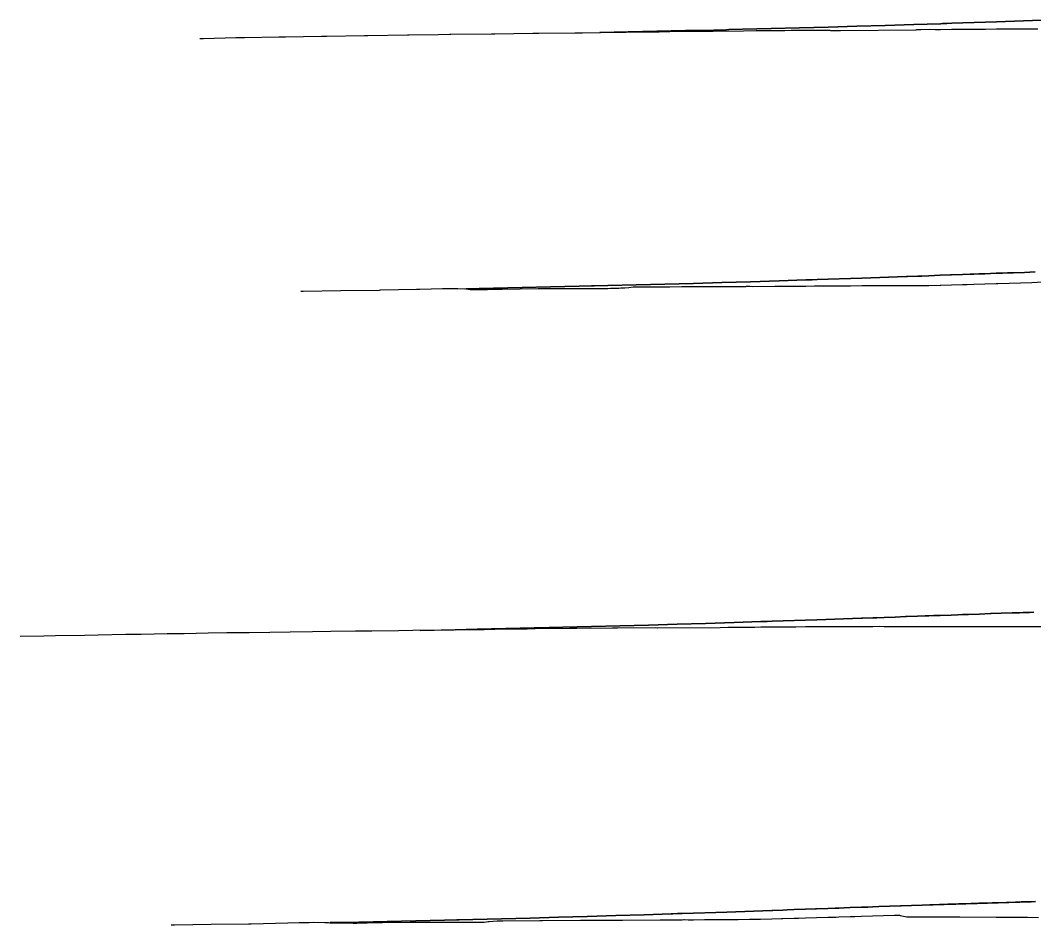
# Model space of a CAD drawing. Extents: x -70 to 701944, y -4 to 666871.
# Drawn here: x 698897.8 to 699252.7, y 666503 to 666819.8 of the extents above; entities that cross this region are included whole.
import ezdxf

# ---------------------------------------------------------------- set-up
doc = ezdxf.new("R2010")
doc.units = 0
for name, color, linetype in [('R_Fin Surface', 7, 'Continuous'), ('R_No Plot', 7, 'Continuous'), ('T_Notes', 7, 'Continuous')]:
    doc.layers.add(name, color=color, linetype=linetype)

msp = doc.modelspace()

# ---------------------------------------------------------------- linework, layer by layer
at = {"layer": 'R_Fin Surface'}
for points in [[(699100.74, 666815.48), (699105.74, 666815.58), (699110.74, 666815.68), (699120.74, 666815.89), (699130.74, 666816.11), (699140.74, 666816.34), (699145.1, 666816.44), (699145.95, 666816.46), (699150.74, 666816.58), (699160.74, 666816.83), (699170.74, 666817.1), (699180.74, 666817.37), (699190.74, 666817.65), (699200.74, 666817.95), (699210.74, 666818.25), (699220.12, 666818.55), (699220.12, 666818.55), (699220.12, 666818.55), (699220.22, 666818.55), (699220.74, 666818.57), (699220.74, 666818.57), (699222.35, 666818.62), (699222.35, 666818.62), (699222.35, 666818.62), (699224.04, 666818.68), (699224.04, 666818.68), (699227.96, 666818.81), (699227.96, 666818.81), (699235.81, 666819.07), (699235.81, 666819.07), (699239.73, 666819.2), (699239.73, 666819.2), (699255.42, 666819.75)], [(699053.53, 666725.72), (699058.53, 666725.82), (699063.53, 666725.92), (699073.53, 666726.13), (699083.53, 666726.35), (699093.53, 666726.58), (699097.89, 666726.69), (699098.74, 666726.71), (699103.53, 666726.82), (699113.53, 666727.08), (699123.53, 666727.34), (699133.53, 666727.61), (699143.53, 666727.9), (699153.53, 666728.19), (699163.53, 666728.5), (699172.91, 666728.79), (699172.91, 666728.79), (699172.91, 666728.79), (699173.02, 666728.8), (699173.53, 666728.81), (699173.53, 666728.81), (699175.14, 666728.87), (699175.14, 666728.87), (699175.15, 666728.87), (699176.84, 666728.92), (699176.84, 666728.92), (699180.76, 666729.05), (699180.76, 666729.05), (699188.6, 666729.31), (699188.6, 666729.31), (699192.52, 666729.44), (699192.52, 666729.44), (699208.21, 666729.99), (699208.21, 666729.99), (699208.53, 666730.01), (699212.13, 666730.13), (699213.53, 666730.18), (699213.53, 666730.18), (699213.53, 666730.18), (699216.05, 666730.28), (699219.97, 666730.42), (699219.97, 666730.42), (699223.53, 666730.54), (699223.53, 666730.54), (699223.53, 666730.54), (699223.89, 666730.56), (699227.82, 666730.7), (699227.82, 666730.7), (699230.45, 666730.79), (699230.45, 666730.79), (699231.74, 666730.84), (699233.53, 666730.9), (699233.53, 666730.9), (699233.53, 666730.9), (699235.66, 666730.98), (699239.58, 666731.12), (699239.58, 666731.12), (699239.58, 666731.12), (699241.85, 666731.2), (699243.53, 666731.25), (699245.66, 666731.33), (699249.48, 666731.46), (699253.29, 666731.59)], [(699037.8, 666606.04), (699042.8, 666606.14), (699047.8, 666606.25), (699057.8, 666606.45), (699067.8, 666606.68), (699077.8, 666606.91), (699082.16, 666607.01), (699083.01, 666607.03), (699087.8, 666607.15), (699097.8, 666607.4), (699107.8, 666607.66), (699117.8, 666607.94), (699127.8, 666608.22), (699137.8, 666608.52), (699147.8, 666608.82), (699157.18, 666609.12), (699157.18, 666609.12), (699157.18, 666609.12), (699157.28, 666609.12), (699157.8, 666609.14), (699157.8, 666609.14), (699159.41, 666609.19), (699159.41, 666609.19), (699159.41, 666609.19), (699161.1, 666609.25), (699161.1, 666609.25), (699165.02, 666609.37), (699165.02, 666609.37), (699172.86, 666609.64), (699172.86, 666609.64), (699176.79, 666609.77), (699176.79, 666609.77), (699192.47, 666610.32), (699192.47, 666610.32), (699192.8, 666610.33), (699196.39, 666610.46), (699197.8, 666610.51), (699197.8, 666610.51), (699197.8, 666610.51), (699200.32, 666610.6), (699204.24, 666610.74), (699204.24, 666610.74), (699207.8, 666610.87), (699207.8, 666610.87), (699207.8, 666610.87), (699208.16, 666610.88), (699212.08, 666611.02), (699212.08, 666611.02), (699214.71, 666611.12), (699214.71, 666611.12), (699216, 666611.16), (699217.8, 666611.23), (699217.8, 666611.23), (699217.8, 666611.23), (699219.92, 666611.3), (699223.84, 666611.44), (699223.84, 666611.44), (699223.85, 666611.44), (699226.11, 666611.52), (699227.8, 666611.58), (699229.93, 666611.65), (699233.74, 666611.79), (699237.56, 666611.92), (699237.8, 666611.92), (699241.37, 666612.05), (699245.18, 666612.17), (699247.8, 666612.26), (699248.99, 666612.3), (699251.24, 666612.37), (699252.79, 666612.43)], [(699006.33, 666503.69), (699011.33, 666503.79), (699016.33, 666503.89), (699026.33, 666504.1), (699036.33, 666504.32), (699046.33, 666504.55), (699050.69, 666504.66), (699051.54, 666504.68), (699056.33, 666504.79), (699066.33, 666505.05), (699076.33, 666505.31), (699086.33, 666505.58), (699096.33, 666505.87), (699106.33, 666506.16), (699116.33, 666506.47), (699125.71, 666506.76), (699125.71, 666506.76), (699125.71, 666506.76), (699125.81, 666506.77), (699126.33, 666506.78), (699126.33, 666506.78), (699127.94, 666506.84), (699127.94, 666506.84), (699127.94, 666506.84), (699129.63, 666506.89), (699129.63, 666506.89), (699133.55, 666507.02), (699133.55, 666507.02), (699141.39, 666507.28), (699141.39, 666507.28), (699145.31, 666507.41), (699145.31, 666507.41), (699161, 666507.96), (699161, 666507.96), (699161.33, 666507.98), (699164.92, 666508.1), (699166.33, 666508.15), (699166.33, 666508.15), (699166.33, 666508.15), (699168.84, 666508.25), (699172.77, 666508.39), (699172.77, 666508.39), (699176.33, 666508.51), (699176.33, 666508.51), (699176.33, 666508.51), (699176.69, 666508.53), (699180.61, 666508.67), (699180.61, 666508.67), (699183.24, 666508.76), (699183.24, 666508.76), (699184.53, 666508.81), (699186.33, 666508.87), (699186.33, 666508.87), (699186.33, 666508.87), (699188.45, 666508.95), (699192.37, 666509.09), (699192.37, 666509.09), (699192.38, 666509.09), (699194.64, 666509.17), (699196.33, 666509.23), (699198.46, 666509.3), (699202.27, 666509.43), (699206.09, 666509.56), (699206.33, 666509.57), (699209.9, 666509.69), (699213.71, 666509.82), (699216.33, 666509.91), (699217.52, 666509.95), (699219.77, 666510.02), (699221.32, 666510.07), (699222.69, 666510.12), (699225.12, 666510.2), (699225.4, 666510.21), (699225.4, 666510.21), (699226.33, 666510.24), (699227.74, 666510.28), (699228.09, 666510.29), (699228.92, 666510.32), (699230.78, 666510.38), (699232.72, 666510.44), (699232.96, 666510.45), (699233.45, 666510.46), (699236.11, 666510.55), (699236.33, 666510.56), (699236.51, 666510.56), (699238.13, 666510.61), (699240.29, 666510.68), (699243.25, 666510.77), (699244.01, 666510.8), (699244.07, 666510.8), (699246.33, 666510.87), (699246.62, 666510.88), (699247.85, 666510.92), (699248.32, 666510.93), (699249.21, 666510.96), (699251.61, 666511.03), (699251.79, 666511.04), (699253.34, 666511.08)]]:
    msp.add_lwpolyline(points, dxfattribs=at)
at = {"layer": 'R_No Plot'}
for points in [[(698960.74, 666813.4), (698962.01, 666813.42), (698973.33, 666813.66), (698976.37, 666813.71), (698988.34, 666813.9), (698990.65, 666813.96), (699003.35, 666814.17), (699005.14, 666814.2), (699018.37, 666814.43), (699019.48, 666814.45), (699033.38, 666814.66), (699033.97, 666814.67), (699044.19, 666814.8), (699048.22, 666814.85), (699048.57, 666814.86), (699062.85, 666815.02), (699063.97, 666815.04), (699077.33, 666815.22), (699079.36, 666815.24), (699092.03, 666815.34), (699094.74, 666815.37), (699106.84, 666815.53), (699109.94, 666815.58), (699121.54, 666815.71), (699125.25, 666815.76), (699136.18, 666815.92), (699140.52, 666815.97), (699151.06, 666816.08), (699155.49, 666816.11), (699165.58, 666816.21), (699167.79, 666816.24), (699169.02, 666816.28), (699171.32, 666816.29), (699172.22, 666816.28), (699180.56, 666816.33), (699180.98, 666816.32), (699181, 666816.32), (699181.3, 666816.24), (699181.51, 666816.18), (699181.56, 666816.17), (699185.04, 666816.19), (699211.51, 666816.38), (699211.8, 666816.52), (699211.95, 666816.56), (699212.05, 666816.56), (699212.39, 666816.55), (699213.14, 666816.56), (699216.34, 666816.58), (699218.31, 666816.57), (699219.5, 666816.54), (699220.12, 666816.54), (699220.12, 666816.54), (699224.04, 666816.58), (699227.96, 666816.61), (699229.04, 666816.62), (699229.6, 666816.65), (699231.89, 666816.66), (699232.2, 666816.66), (699235.81, 666816.68), (699239.73, 666816.7), (699241.63, 666816.71), (699243.65, 666816.71), (699245.92, 666816.72), (699247.57, 666816.72), (699251.49, 666816.72), (699254.18, 666816.72)], [(698996.09, 666724.9), (698996.89, 666724.9), (699010.08, 666725.07), (699023.6, 666725.27), (699023.93, 666725.28), (699036.55, 666725.55), (699037.32, 666725.56), (699037.33, 666725.56), (699037.43, 666725.57), (699037.73, 666725.57), (699045.65, 666725.79), (699049.34, 666725.83), (699051.06, 666725.8), (699053.9, 666725.74), (699055.38, 666725.49), (699060.32, 666725.48), (699061.25, 666725.51), (699061.39, 666725.51), (699062.13, 666725.53), (699066.62, 666725.57), (699079.23, 666725.77), (699081.62, 666725.82), (699084.65, 666725.81), (699096.67, 666725.82), (699100.94, 666725.82), (699102.21, 666725.84), (699103.04, 666725.85), (699103.52, 666725.85), (699104.51, 666725.87), (699107.39, 666725.91), (699108.11, 666725.98), (699109.52, 666726.09), (699110.88, 666726.19), (699112.46, 666726.33), (699114.51, 666726.36), (699118.87, 666726.39), (699125.26, 666726.44), (699125.26, 666726.44), (699129.53, 666726.47), (699135.98, 666726.5), (699144.47, 666726.54), (699148.55, 666726.55), (699151.66, 666726.56), (699151.88, 666726.56), (699152.13, 666726.59), (699152.13, 666726.59), (699153.26, 666726.59), (699154.09, 666726.56), (699162.04, 666726.6), (699169.09, 666726.64), (699172.13, 666726.66), (699172.91, 666726.67), (699172.91, 666726.67), (699175.97, 666726.69), (699176.83, 666726.68), (699176.84, 666726.68), (699177.35, 666726.72), (699177.45, 666726.72), (699178.08, 666726.7), (699179.04, 666726.73), (699180.76, 666726.74), (699184.68, 666726.76), (699187.47, 666726.78), (699188.6, 666726.78), (699192.52, 666726.8), (699195.6, 666726.82), (699196.44, 666726.82), (699200.36, 666726.84), (699201.74, 666726.85), (699204.29, 666726.86), (699208.21, 666726.87), (699212.13, 666726.89), (699212.22, 666726.89), (699214.46, 666726.91), (699216.05, 666726.91), (699219.97, 666726.93), (699220.18, 666726.93), (699223.89, 666727.04), (699227.82, 666727.16), (699229.44, 666727.21), (699231.74, 666727.29), (699235.66, 666727.43), (699239.58, 666727.57), (699240.16, 666727.59), (699252.09, 666727.96), (699255.81, 666728.09)], [(698897.8, 666604.02), (698906.06, 666604.16), (698910.11, 666604.25), (698920.42, 666604.4), (698925.12, 666604.47), (698934.79, 666604.7), (698940.14, 666604.79), (698949.2, 666604.91), (698955.15, 666605.02), (698963.56, 666605.16), (698970.17, 666605.26), (698978.02, 666605.36), (698985.19, 666605.46), (698992.3, 666605.55), (699000.2, 666605.65), (699006.59, 666605.73), (699015.22, 666605.86), (699020.95, 666605.93), (699030.24, 666606.02), (699035.24, 666606.09), (699045.26, 666606.23), (699049.73, 666606.29), (699060.28, 666606.42), (699064.01, 666606.45), (699075.27, 666606.64), (699078.12, 666606.67), (699090.28, 666606.8), (699092.75, 666606.83), (699105.2, 666606.97), (699106.98, 666606.98), (699120.19, 666607.04), (699120.84, 666607.01), (699120.99, 666607), (699142.88, 666607.11), (699145.63, 666607.13), (699145.63, 666607.13), (699146.01, 666607.15), (699147.2, 666607.17), (699147.57, 666607.18), (699153.69, 666607.23), (699155.09, 666607.24), (699157.18, 666607.26), (699157.18, 666607.26), (699161.1, 666607.29), (699165.02, 666607.32), (699166.22, 666607.33), (699168.83, 666607.34), (699168.94, 666607.34), (699169.39, 666607.34), (699172.86, 666607.37), (699176.79, 666607.39), (699180.53, 666607.41), (699180.71, 666607.41), (699182.66, 666607.42), (699184.63, 666607.43), (699188.55, 666607.44), (699192.47, 666607.45), (699195.01, 666607.46), (699195.52, 666607.47), (699196.39, 666607.47), (699198.75, 666607.48), (699200.32, 666607.47), (699204.24, 666607.47), (699207.69, 666607.47), (699208.16, 666607.47), (699209.22, 666607.47), (699212.08, 666607.47), (699216, 666607.46), (699219.27, 666607.46), (699219.92, 666607.46), (699223.48, 666607.46), (699223.84, 666607.46), (699231.42, 666607.46), (699239.3, 666607.46), (699243.86, 666607.46), (699255.18, 666607.44)], [(698950.64, 666502.96), (698951.87, 666502.97), (698964.65, 666503.13), (698977.75, 666503.33), (698978.61, 666503.33), (698991.45, 666503.61), (698995.47, 666503.69), (698998.96, 666503.79), (699000.48, 666503.81), (699004.41, 666503.73), (699005.74, 666503.7), (699006.43, 666503.59), (699010.71, 666503.58), (699014.35, 666503.56), (699014.82, 666503.54), (699015.13, 666503.56), (699015.69, 666503.57), (699017.04, 666503.59), (699019.34, 666503.61), (699024.68, 666503.7), (699034.35, 666503.86), (699046.6, 666503.86), (699049.4, 666503.86), (699051.03, 666503.85), (699053.3, 666503.83), (699054.24, 666503.84), (699054.49, 666503.84), (699054.49, 666503.85), (699054.56, 666503.85), (699054.62, 666503.85), (699056.76, 666503.87), (699059.34, 666503.9), (699060.28, 666503.92), (699061.65, 666504.05), (699062.04, 666504.08), (699064.87, 666504.29), (699065.26, 666504.32), (699065.77, 666504.33), (699066.86, 666504.34), (699079.8, 666504.44), (699079.8, 666504.44), (699080.7, 666504.44), (699094.03, 666504.51), (699095.67, 666504.51), (699103.89, 666504.54), (699104.61, 666504.54), (699104.66, 666504.54), (699105.13, 666504.61), (699105.13, 666504.61), (699105.38, 666504.61), (699106.88, 666504.55), (699108.76, 666504.56), (699121.88, 666504.63), (699125.71, 666504.66), (699125.71, 666504.66), (699127.77, 666504.67), (699128.78, 666504.68), (699129.01, 666504.68), (699129.63, 666504.72), (699130.16, 666504.76), (699130.37, 666504.76), (699131.75, 666504.71), (699131.94, 666504.71), (699133.55, 666504.72), (699133.62, 666504.72), (699137.47, 666504.75), (699141.39, 666504.77), (699145.31, 666504.79), (699148.16, 666504.8), (699148.54, 666504.81), (699148.62, 666504.81), (699149.24, 666504.82), (699153.16, 666504.89), (699157.08, 666504.96), (699161, 666505.04), (699164.45, 666505.12), (699164.92, 666505.13), (699168.84, 666505.22), (699170.34, 666505.26), (699172.77, 666505.33), (699176.69, 666505.44), (699180.61, 666505.56), (699183.49, 666505.66), (699184.53, 666505.69), (699188.45, 666505.83), (699190.11, 666505.89), (699192.37, 666505.95), (699204.03, 666506.3), (699204.31, 666506.3), (699205.74, 666506.29), (699205.97, 666506.25), (699208.29, 666505.74), (699208.36, 666505.74), (699209.18, 666505.78), (699211.89, 666505.74), (699212.22, 666505.74), (699212.97, 666505.72), (699213.25, 666505.73), (699225.83, 666505.71), (699226.84, 666505.69), (699239.57, 666505.66), (699250.55, 666505.62), (699254.46, 666505.51)]]:
    msp.add_lwpolyline(points, dxfattribs=at)
at = {"layer": 'T_Notes'}
for p, q in [((699100.74, 666815.48), (699100.74, 666815.23)), ((699100.74, 666815.48), (699100.74, 666815.45)), ((699006.33, 666503.69), (699006.33, 666503.4)), ((699006.33, 666503.69), (699006.33, 666503.61))]:
    msp.add_line(p, q, dxfattribs=at)
for points in [[(699255.42, 666819.75), (699239.73, 666819.2), (699235.81, 666819.07), (699227.96, 666818.81), (699224.04, 666818.68), (699222.35, 666818.62), (699220.74, 666818.57), (699220.22, 666818.55), (699220.12, 666818.55), (699210.74, 666818.25), (699200.74, 666817.95), (699190.74, 666817.65), (699180.74, 666817.37), (699170.74, 666817.1), (699160.74, 666816.83), (699150.74, 666816.58), (699145.95, 666816.46), (699145.1, 666816.44), (699140.74, 666816.34), (699130.74, 666816.11), (699120.74, 666815.89), (699110.74, 666815.68), (699105.74, 666815.58), (699100.74, 666815.48)], [(699100.74, 666815.45), (699106.84, 666815.53), (699109.94, 666815.58), (699121.54, 666815.71), (699125.25, 666815.76), (699136.18, 666815.92), (699140.52, 666815.97), (699151.06, 666816.08), (699155.49, 666816.11), (699165.58, 666816.21), (699167.79, 666816.24), (699169.02, 666816.28), (699171.32, 666816.29), (699172.22, 666816.28), (699180.56, 666816.33), (699180.98, 666816.32), (699181, 666816.32), (699181.3, 666816.24), (699181.51, 666816.18), (699181.56, 666816.17), (699185.04, 666816.19), (699211.51, 666816.38), (699211.8, 666816.52), (699211.95, 666816.56), (699212.05, 666816.56), (699212.39, 666816.55), (699213.14, 666816.56), (699216.34, 666816.58), (699218.31, 666816.57), (699219.5, 666816.54), (699220.12, 666816.54), (699224.04, 666816.58), (699227.96, 666816.61), (699229.04, 666816.62), (699229.6, 666816.65), (699231.89, 666816.66), (699232.2, 666816.66), (699235.81, 666816.68), (699239.73, 666816.7), (699241.63, 666816.71), (699243.65, 666816.71), (699245.92, 666816.72), (699247.57, 666816.72), (699251.49, 666816.72), (699254.18, 666816.72)], [(699253.29, 666731.59), (699249.48, 666731.46), (699245.66, 666731.33), (699243.53, 666731.25), (699241.85, 666731.2), (699239.58, 666731.12), (699235.66, 666730.98), (699233.53, 666730.9), (699231.74, 666730.84), (699230.45, 666730.79), (699227.82, 666730.7), (699223.89, 666730.56), (699223.53, 666730.54), (699219.97, 666730.42), (699216.05, 666730.28), (699213.53, 666730.18), (699212.13, 666730.13), (699208.53, 666730.01), (699208.21, 666729.99), (699192.52, 666729.44), (699188.6, 666729.31), (699180.76, 666729.05), (699176.84, 666728.92), (699175.14, 666728.87), (699173.53, 666728.81), (699173.02, 666728.8), (699172.91, 666728.79), (699163.53, 666728.5), (699153.53, 666728.19), (699143.53, 666727.9), (699133.53, 666727.61), (699123.53, 666727.34), (699113.53, 666727.08), (699103.53, 666726.82), (699098.74, 666726.71), (699097.89, 666726.69), (699093.53, 666726.58), (699083.53, 666726.35), (699073.53, 666726.13), (699063.53, 666725.92), (699058.53, 666725.82), (699053.94, 666725.73)], [(699053.94, 666725.73), (699055.38, 666725.49), (699060.32, 666725.48), (699061.25, 666725.51), (699061.39, 666725.51), (699062.13, 666725.53), (699066.62, 666725.57), (699079.23, 666725.77), (699081.62, 666725.82), (699084.65, 666725.81), (699096.67, 666725.82), (699100.94, 666725.82), (699102.21, 666725.84), (699103.04, 666725.85), (699103.52, 666725.85), (699104.51, 666725.87), (699107.39, 666725.91), (699108.11, 666725.98), (699109.52, 666726.09), (699110.88, 666726.19), (699112.46, 666726.33), (699114.51, 666726.36), (699118.87, 666726.39), (699125.26, 666726.44), (699129.53, 666726.47), (699135.98, 666726.5), (699144.47, 666726.54), (699148.55, 666726.55), (699151.66, 666726.56), (699151.88, 666726.56), (699152.13, 666726.59), (699153.26, 666726.59), (699154.09, 666726.56), (699162.04, 666726.6), (699169.09, 666726.64), (699172.13, 666726.66), (699172.91, 666726.67), (699175.97, 666726.69), (699176.83, 666726.68), (699177.35, 666726.72), (699177.45, 666726.72), (699178.08, 666726.7), (699179.04, 666726.73), (699180.76, 666726.74), (699184.68, 666726.76), (699187.47, 666726.78), (699188.6, 666726.78), (699192.52, 666726.8), (699195.6, 666726.82), (699196.44, 666726.82), (699200.36, 666726.84), (699201.74, 666726.85), (699204.29, 666726.86), (699208.21, 666726.87), (699212.13, 666726.89), (699212.22, 666726.89), (699214.46, 666726.91), (699216.05, 666726.91), (699219.97, 666726.93), (699220.18, 666726.93), (699223.89, 666727.04), (699227.82, 666727.16), (699229.44, 666727.21), (699231.74, 666727.29), (699235.66, 666727.43), (699239.58, 666727.57), (699240.16, 666727.59), (699252.09, 666727.96), (699255.81, 666728.09)], [(699252.79, 666612.43), (699251.24, 666612.37), (699248.99, 666612.3), (699247.8, 666612.26), (699245.18, 666612.17), (699241.37, 666612.05), (699237.8, 666611.92), (699237.56, 666611.92), (699233.74, 666611.79), (699229.93, 666611.65), (699227.8, 666611.58), (699226.11, 666611.52), (699223.84, 666611.44), (699219.92, 666611.3), (699217.8, 666611.23), (699216, 666611.16), (699214.71, 666611.12), (699212.08, 666611.02), (699208.16, 666610.88), (699207.8, 666610.87), (699204.24, 666610.74), (699200.32, 666610.6), (699197.8, 666610.51), (699196.39, 666610.46), (699192.8, 666610.33), (699192.47, 666610.32), (699176.79, 666609.77), (699172.86, 666609.64), (699165.02, 666609.37), (699161.1, 666609.25), (699159.41, 666609.19), (699157.8, 666609.14), (699157.28, 666609.12), (699157.18, 666609.12), (699147.8, 666608.82), (699137.8, 666608.52), (699127.8, 666608.22), (699117.8, 666607.94), (699107.8, 666607.66), (699097.8, 666607.4), (699087.8, 666607.15), (699083.01, 666607.03), (699082.16, 666607.01), (699077.8, 666606.91), (699067.8, 666606.68), (699057.8, 666606.45), (699050.06, 666606.29)], [(699050.06, 666606.29), (699060.28, 666606.42), (699064.01, 666606.45), (699075.27, 666606.64), (699078.12, 666606.67), (699090.28, 666606.8), (699092.75, 666606.83), (699105.2, 666606.97), (699106.98, 666606.98), (699120.19, 666607.04), (699120.84, 666607.01), (699120.99, 666607), (699142.88, 666607.11), (699145.63, 666607.13), (699146.01, 666607.15), (699147.2, 666607.17), (699147.57, 666607.18), (699153.69, 666607.23), (699155.09, 666607.24), (699157.18, 666607.26), (699161.1, 666607.29), (699165.02, 666607.32), (699166.22, 666607.33), (699168.83, 666607.34), (699168.94, 666607.34), (699169.39, 666607.34), (699172.86, 666607.37), (699176.79, 666607.39), (699180.53, 666607.41), (699180.71, 666607.41), (699182.66, 666607.42), (699184.63, 666607.43), (699188.55, 666607.44), (699192.47, 666607.45), (699195.01, 666607.46), (699195.52, 666607.47), (699196.39, 666607.47), (699198.75, 666607.48), (699200.32, 666607.47), (699204.24, 666607.47), (699207.69, 666607.47), (699208.16, 666607.47), (699209.22, 666607.47), (699212.08, 666607.47), (699216, 666607.46), (699219.27, 666607.46), (699219.92, 666607.46), (699223.48, 666607.46), (699223.84, 666607.46), (699231.42, 666607.46), (699239.3, 666607.46), (699243.86, 666607.46), (699255.18, 666607.44)], [(699253.34, 666511.08), (699251.79, 666511.04), (699251.61, 666511.03), (699249.21, 666510.96), (699248.32, 666510.93), (699247.85, 666510.92), (699246.62, 666510.88), (699246.33, 666510.87), (699244.07, 666510.8), (699244.01, 666510.8), (699243.25, 666510.77), (699240.29, 666510.68), (699238.13, 666510.61), (699236.51, 666510.56), (699236.33, 666510.56), (699236.11, 666510.55), (699233.45, 666510.46), (699232.96, 666510.45), (699232.72, 666510.44), (699230.78, 666510.38), (699228.92, 666510.32), (699228.09, 666510.29), (699227.74, 666510.28), (699226.33, 666510.24), (699225.4, 666510.21), (699225.12, 666510.2), (699222.69, 666510.12), (699221.32, 666510.07), (699219.77, 666510.02), (699217.52, 666509.95), (699216.33, 666509.91), (699213.71, 666509.82), (699209.9, 666509.69), (699206.33, 666509.57), (699206.09, 666509.56), (699202.27, 666509.43), (699198.46, 666509.3), (699196.33, 666509.23), (699194.64, 666509.17), (699192.37, 666509.09), (699188.45, 666508.95), (699186.33, 666508.87), (699184.53, 666508.81), (699183.24, 666508.76), (699180.61, 666508.67), (699176.69, 666508.53), (699176.33, 666508.51), (699172.77, 666508.39), (699168.84, 666508.25), (699166.33, 666508.15), (699164.92, 666508.1), (699161.33, 666507.98), (699161, 666507.96), (699145.31, 666507.41), (699141.39, 666507.28), (699133.55, 666507.02), (699129.63, 666506.89), (699127.94, 666506.84), (699126.33, 666506.78), (699125.81, 666506.77), (699125.71, 666506.76), (699116.33, 666506.47), (699106.33, 666506.16), (699096.33, 666505.87), (699086.33, 666505.58), (699076.33, 666505.31), (699066.33, 666505.05), (699056.33, 666504.79), (699051.54, 666504.68), (699050.69, 666504.66), (699046.33, 666504.55), (699036.33, 666504.32), (699026.33, 666504.1), (699016.33, 666503.89), (699011.33, 666503.79), (699006.33, 666503.69)], [(699006.33, 666503.61), (699006.43, 666503.59), (699010.71, 666503.58), (699014.35, 666503.56), (699014.82, 666503.54), (699015.13, 666503.56), (699015.69, 666503.57), (699017.04, 666503.59), (699019.34, 666503.61), (699024.68, 666503.7), (699034.35, 666503.86), (699046.6, 666503.86), (699049.4, 666503.86), (699051.03, 666503.85), (699053.3, 666503.83), (699054.24, 666503.84), (699054.49, 666503.84), (699054.56, 666503.85), (699054.62, 666503.85), (699056.76, 666503.87), (699059.34, 666503.9), (699060.28, 666503.92), (699061.65, 666504.05), (699062.04, 666504.08), (699064.87, 666504.29), (699065.26, 666504.32), (699065.77, 666504.33), (699066.86, 666504.34), (699079.8, 666504.44), (699080.7, 666504.44), (699094.03, 666504.51), (699095.67, 666504.51), (699103.89, 666504.54), (699104.61, 666504.54), (699104.66, 666504.54), (699105.13, 666504.61), (699105.38, 666504.61), (699106.88, 666504.55), (699108.76, 666504.56), (699121.88, 666504.63), (699125.71, 666504.66), (699127.77, 666504.67), (699128.78, 666504.68), (699129.01, 666504.68), (699129.63, 666504.72), (699130.16, 666504.76), (699130.37, 666504.76), (699131.75, 666504.71), (699131.94, 666504.71), (699133.55, 666504.72), (699133.62, 666504.72), (699137.47, 666504.75), (699141.39, 666504.77), (699145.31, 666504.79), (699148.16, 666504.8), (699148.54, 666504.81), (699148.62, 666504.81), (699149.24, 666504.82), (699153.16, 666504.89), (699157.08, 666504.96), (699161, 666505.04), (699164.45, 666505.12), (699164.92, 666505.13), (699168.84, 666505.22), (699170.34, 666505.26), (699172.77, 666505.33), (699176.69, 666505.44), (699180.61, 666505.56), (699183.49, 666505.66), (699184.53, 666505.69), (699188.45, 666505.83), (699190.11, 666505.89), (699192.37, 666505.95), (699204.03, 666506.3), (699204.31, 666506.3), (699205.74, 666506.29), (699205.97, 666506.25), (699208.29, 666505.74), (699208.36, 666505.74), (699209.18, 666505.78), (699211.89, 666505.74), (699212.22, 666505.74), (699212.97, 666505.72), (699213.25, 666505.73), (699225.83, 666505.71), (699226.84, 666505.69), (699239.57, 666505.66), (699250.55, 666505.62), (699254.46, 666505.51)]]:
    msp.add_lwpolyline(points, dxfattribs=at)

doc.saveas('drawing.dxf')
